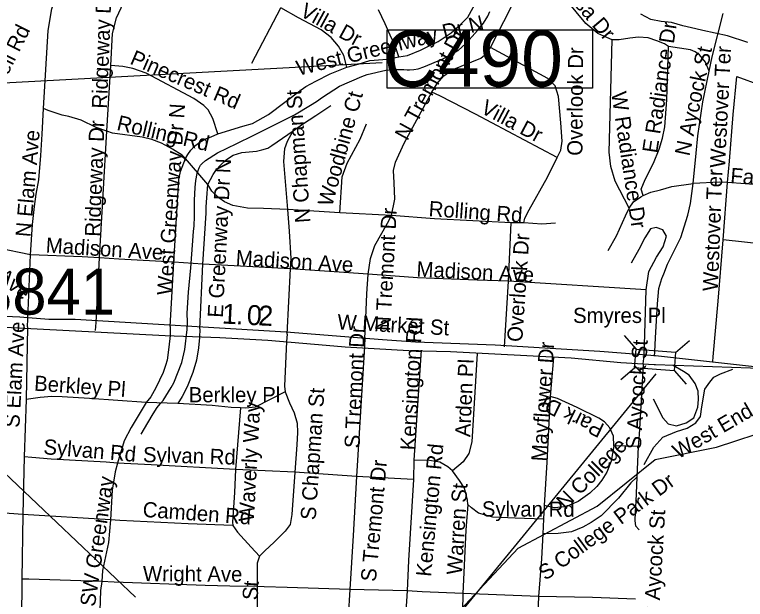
# Model space of a CAD drawing. Extents: x 1662474 to 1856135, y 779280 to 917889.
# Drawn here: x 1755228 to 1759792, y 845263 to 848917 of the extents above; entities that cross this region are included whole.
import ezdxf

# ---------------------------------------------------------------- set-up
doc = ezdxf.new("R2010")
doc.units = 0
for name, color, linetype in [('Cogo Default Point CELL', 7, 'Continuous'), ('Exist Hydrographic Creek Single Shore', 7, 'Continuous'), ('Exist Hydrographic Misc Water Feature', 7, 'Continuous'), ('Exist Road Non-System Type 51', 7, 'Continuous'), ('Exist Road Non-System Type 51 Label', 7, 'Continuous'), ('Exist Road Secondary Mileage Tenths English Label', 7, 'Continuous'), ('Exist Road Secondary Structure Standard Bridge CELL', 7, 'Continuous'), ('Exist Road Secondary Structure Standard Bridge Number Label', 7, 'Continuous'), ('Exist Road Secondary Type 51 Divided Attributed', 7, 'Continuous'), ('Exist Road Secondary Type 51 Label', 7, 'Continuous'), ('Exist Vertical Profile Horizontal Axis Label Major', 7, 'Continuous')]:
    doc.layers.add(name, color=color, linetype=linetype)

msp = doc.modelspace()

# ---------------------------------------------------------------- linework, layer by layer
at = {"layer": 'Exist Hydrographic Creek Single Shore'}
msp.add_lwpolyline([(1759807.8, 848742.9), (1759679.4, 848784.9), (1759525.9, 848818.7), (1759483.1, 848828.7), (1759401.2, 848847.6), (1759330.1, 848867.8), (1759265.8, 848873.8), (1759202, 848886.2), (1759139, 848919.5)], dxfattribs=at)
at = {"layer": 'Exist Hydrographic Misc Water Feature'}
for points in [[(1756017.4, 846294.8), (1756039.6, 846330.6), (1756086.3, 846412.2), (1756102.5, 846440.1), (1756118.7, 846462), (1756137, 846485.9), (1756155.2, 846505.6), (1756205.7, 846587.3), (1756222.1, 846617.1), (1756272.9, 846742.8), (1756285.4, 846796.7), (1756289.8, 846824.7), (1756304.7, 846948.6), (1756307.2, 846994.6), (1756305.5, 847050.6), (1756314.6, 847182.5), (1756327.9, 847334.5), (1756345.7, 847562.4), (1756348.2, 847596.4), (1756350.7, 847656.5), (1756351.1, 847708.4), (1756351.1, 847728.4), (1756351.5, 847758.4), (1756356.2, 847836.4), (1756360.3, 847880.4), (1756366.9, 847924.4), (1756373, 847942.3), (1756381.2, 847960.2), (1756389.2, 847976.2), (1756399.3, 847986.1), (1756419.6, 848006), (1756493.8, 848053.3), (1756616.4, 848112.4), (1756716.9, 848161.5), (1756953.9, 848279.7), (1756976.1, 848291.4), (1757076.5, 848350.7), (1757112.8, 848374.4), (1757151, 848402.1), (1757257.6, 848469.2), (1757396, 848530.1), (1757430, 848543.8), (1757546.3, 848568.9), (1757584.5, 848574.6), (1757600.4, 848574.5), (1757658.5, 848574), (1757678.6, 848571.8), (1757694.6, 848571.7), (1757720.6, 848573.4), (1757748.5, 848579.2), (1757782.7, 848590.9), (1757897, 848638), (1757949.2, 848665.6), (1757997.4, 848693.2), (1758045.8, 848736.8), (1758066.1, 848758.7), (1758086.2, 848780.5), (1758118.6, 848818.3), (1758155.1, 848864), (1758183.4, 848907.8), (1758195.7, 848935.7)], [(1756942.8, 843939), (1757128.8, 844237.1), (1757548.8, 844642.1), (1757708.7, 844871.9), (1758372.9, 845583.7), (1758866.8, 845846.1), (1759227.7, 846137.4), (1759611.8, 846214.9), (1759980.4, 846334.7), (1760146.8, 846427.3)]]:
    msp.add_lwpolyline(points, dxfattribs=at)
at = {"layer": 'Exist Road Non-System Type 51'}
for p, q in [((1756708.6, 848612.9), (1756889.9, 848959.9)), ((1755802.6, 848189.1), (1755828.2, 848599.5)), ((1757660.2, 848113.2), (1757834.2, 848432.4)), ((1755758.8, 847397.5), (1755802.6, 848189.1)), ((1756434.1, 847854.9), (1756293.9, 848017.9)), ((1759652.6, 847509), (1759680.1, 847868.4)), ((1760030.1, 847840), (1759680.1, 847868.4)), ((1757258.4, 847678.9), (1756934.6, 847698.5)), ((1757580.5, 847661.5), (1757258.4, 847678.9)), ((1758311.4, 847251.9), (1758328.2, 847615.6)), ((1758407.2, 847615.6), (1758328.2, 847615.6)), ((1759621.6, 847125.9), (1759652.6, 847509)), ((1760002, 847473.1), (1759652.6, 847509)), ((1755309.6, 847015.4), (1755326.8, 847415.9)), ((1755736.1, 846993.5), (1755758.8, 847397.5)), ((1756199.1, 846968.1), (1756222.2, 847369.4)), ((1756403.6, 847358.1), (1756222.2, 847369.4)), ((1756385.2, 846953.4), (1756403.6, 847358.1)), ((1756950.6, 847328.2), (1756403.6, 847358.1)), ((1756930.9, 846919.5), (1756950.6, 847328.2)), ((1757435.6, 847294.4), (1756950.6, 847328.2)), ((1759171, 847197.2), (1759188.1, 847312.7)), ((1758287, 846841.6), (1758311.4, 847251.9)), ((1759171, 847197.2), (1758311.4, 847251.9)), ((1759158.6, 846784.4), (1759171, 847197.2)), ((1755307.6, 846966), (1755309.6, 847015.4)), ((1755732.8, 846942.6), (1755736.1, 846993.5)), ((1755307.6, 846966), (1755300.5, 846513)), ((1756199.1, 846968.1), (1756198.9, 846910.9)), ((1756385.2, 846953.4), (1756383.4, 846900.1)), ((1756930.9, 846919.5), (1756925.4, 846873.6)), ((1757415.6, 846897.5), (1757413, 846844.2)), ((1757413, 846844.2), (1757363.1, 846031.4)), ((1757767.6, 846820.4), (1757721.6, 846132.2)), ((1758593.1, 846773.6), (1758573.1, 846530.9)), ((1759152.6, 846734.5), (1759158.6, 846784.4)), ((1755300.5, 846513), (1755287.6, 846152.9)), ((1756246.4, 846486.4), (1756049.9, 846493.9)), ((1756639, 846459.4), (1756606.8, 846073.9)), ((1759122.8, 846217.9), (1758970.8, 846223.2)), ((1759122.8, 846217.9), (1759113.9, 846025.9)), ((1755287.6, 846152.9), (1755278.4, 845794.4)), ((1757721.6, 846132.2), (1757718.2, 846011.7)), ((1756978.6, 846057.4), (1756606.8, 846073.9)), ((1757363.1, 846031.4), (1756978.6, 846057.4)), ((1757718.2, 846011.7), (1757363.1, 846031.4)), ((1758534, 845848.9), (1758529.9, 845764.2)), ((1755278.4, 845794.4), (1755272.4, 845389.4)), ((1755825.9, 845759.4), (1755278.4, 845794.4)), ((1758529.9, 845764.2), (1758527.4, 845673.4)), ((1757322, 845325.6), (1757292.4, 844890.2)), ((1757679.1, 845316.9), (1757322, 845325.6)), ((1758498.6, 845282), (1758026.9, 845299.6))]:
    msp.add_line(p, q, dxfattribs=at)
for points in [[(1755407.9, 848330.5), (1755436.6, 848818.4), (1755459.9, 848953.4), (1755488.1, 849041.8), (1755532.8, 849151), (1755562.1, 849228.4)], [(1758199.1, 848712.4), (1758324.9, 848956), (1758348.4, 849005.9), (1758376, 849088.2), (1758391.2, 849114), (1758417.5, 849142.9), (1758504.4, 849214.8)], [(1758958.9, 848758.4), (1758926.1, 848773), (1758870.8, 848799), (1758794.6, 848860.9), (1758504.4, 849214.8)], [(1757627.8, 848653.9), (1757681.5, 848661.5), (1757763.4, 848694.9), (1757873.1, 848748.9), (1757955, 848802.9), (1758006.1, 848848.1), (1758058.6, 848901.4), (1758092, 848961.2), (1758121.4, 849015), (1758140.1, 849075.7)], [(1755828.2, 848599.5), (1755838.2, 848799.9), (1755863.8, 848896.4), (1755922.5, 849024.5)], [(1757303.1, 848588), (1757283.1, 848660.7), (1757251.4, 848719.2), (1757205.4, 848773), (1757142.6, 848822.1), (1757001.2, 848896.7), (1756889.9, 848959.9)], [(1757627.8, 848653.9), (1757603.9, 848721.9), (1757573.9, 848788), (1757541.1, 848858.9), (1757501.2, 848947.9)], [(1759565, 848563.4), (1759583.4, 848653.4), (1759651.9, 848924.8)], [(1759310.6, 848718.7), (1759286.2, 848733.7), (1759239.5, 848753.9), (1759183.6, 848770.9), (1759125.1, 848776.4), (1759070.5, 848769.1), (1759003.4, 848760.4), (1758958.9, 848758.4)], [(1759065.2, 847708.2), (1758979.1, 847876.4), (1758952.1, 847967.2), (1758940.4, 848058.1), (1758958.9, 848758.4)], [(1759153.1, 847786.9), (1759140.4, 847826.4), (1759165.2, 847887.5), (1759216.9, 847988), (1759252.4, 848075.4), (1759273.4, 848146), (1759287.6, 848216.4), (1759300.6, 848383.5), (1759310.6, 848718.7)], [(1759565, 848563.4), (1759541.6, 848620.2), (1759504.4, 848665.9), (1759478.4, 848683.8), (1759449.8, 848697.7), (1759310.6, 848718.7)], [(1757834.2, 848432.4), (1757866.9, 848486.7), (1757908.6, 848533.7), (1757960.9, 848571.4), (1758139.9, 848645.5), (1758172.1, 848671.4), (1758199.1, 848712.4)], [(1758616.1, 848024), (1758639.8, 848070.4), (1758646.4, 848126.4), (1758639.5, 848241.2), (1758623.5, 848405.1), (1758603, 848471.8), (1758558.6, 848517.7), (1758199.1, 848712.4)], [(1757303.1, 848588), (1757372.9, 848607.4), (1757445.9, 848630.5), (1757554.5, 848639.2), (1757627.8, 848653.9)], [(1756497.1, 848171.8), (1756465.2, 848267.8), (1756436.1, 848322.1), (1756409.6, 848348.4), (1756347.4, 848392.4), (1756048.5, 848550.8), (1755966.9, 848579.6), (1755904.4, 848593.8), (1755828.2, 848599.5)], [(1757016.8, 848447.9), (1757046.9, 848467.8), (1757109.9, 848500.9), (1757199.4, 848546.2), (1757303.1, 848588)], [(1759465.8, 847861), (1759484.4, 848051.2), (1759495.6, 848159.7), (1759526.1, 848372.5), (1759565, 848563.4)], [(1759680.1, 847868.4), (1759693.4, 848001.2), (1759715.4, 848293), (1759737.6, 848529.5), (1759887, 848476.2), (1759967.6, 848464.1), (1760085.6, 848446.2)], [(1756497.1, 848171.8), (1756653.2, 848219), (1756713.9, 848237.6), (1756812.8, 848293.2), (1757016.8, 848447.9)], [(1758616.1, 848024), (1758106.8, 848294.4), (1757883.1, 848409.5), (1757834.2, 848432.4)], [(1756967.4, 848190.9), (1757026.6, 848233.2), (1757108.1, 848287.5), (1757202.6, 848349.7)], [(1755326.8, 847415.9), (1755339.6, 847606.1), (1755350.9, 847719), (1755361.4, 847795.6), (1755378.1, 847884.1), (1755392.1, 848037.6), (1755400.5, 848169.9), (1755407.9, 848330.5)], [(1755802.6, 848189.1), (1755736.6, 848212.2), (1755642.8, 848257.6), (1755566.4, 848279.4), (1755524.4, 848289.4), (1755438, 848317.9), (1755407.9, 848330.5)], [(1757258.4, 847678.9), (1757273.9, 847903.2), (1757304.6, 847987.8), (1757386, 848138.2), (1757425.4, 848235.5)], [(1756293.9, 848017.9), (1756274.2, 848039.7), (1756214.1, 848077.2), (1756145.6, 848113.2), (1756084.4, 848135.8), (1756023.4, 848151.5), (1755838.2, 848176.2), (1755802.6, 848189.1)], [(1756293.9, 848017.9), (1756309.6, 848041.9), (1756328.2, 848069.7), (1756351.1, 848094.4), (1756383.9, 848119.2), (1756415.4, 848138.7), (1756454.8, 848153.6), (1756497.1, 848171.8)], [(1756434.1, 847854.9), (1756466.9, 847917.4), (1756488.1, 847948.4), (1756512.2, 847973.9), (1756551.1, 848011.4), (1756593.1, 848038.7), (1756647.6, 848055.4), (1756692.1, 848059.9), (1756739, 848063.9), (1756772.1, 848071.5), (1756808.4, 848083.5), (1756835.1, 848098.8), (1756967.4, 848190.9)], [(1756934.6, 847698.5), (1756910.1, 847999.9), (1756916.1, 848080.9), (1756932.8, 848127.1), (1756967.4, 848190.9)], [(1757580.5, 847661.5), (1757603.1, 847764.7), (1757598.6, 847864.9), (1757594.6, 847942.1), (1757605.9, 847995.4), (1757660.2, 848113.2)], [(1756222.2, 847369.4), (1756252.4, 847886.4), (1756263.4, 847937.4), (1756293.9, 848017.9)], [(1758441.6, 847697.2), (1758556.4, 847900.6), (1758616.1, 848024)], [(1756403.6, 847358.1), (1756424.1, 847676.2), (1756424.1, 847715.6), (1756427.8, 847772.5), (1756434.1, 847854.9)], [(1756934.6, 847698.5), (1756781.9, 847704.9), (1756682.6, 847707.4), (1756590.5, 847724.8), (1756538.2, 847748.1), (1756502.6, 847772.8), (1756459.2, 847813.5), (1756434.1, 847854.9)], [(1759153.1, 847786.9), (1759200.4, 847808.2), (1759261.6, 847821.4), (1759332.4, 847842.1), (1759465.8, 847861)], [(1759270.2, 847268.9), (1759281.5, 847298.2), (1759304.6, 847356.8), (1759387.9, 847525), (1759433.2, 847663.1), (1759448.9, 847736.9), (1759465.8, 847861)], [(1759680.1, 847868.4), (1759630.9, 847870.4), (1759465.8, 847861)], [(1755326.8, 847415.9), (1755123.9, 847458.1), (1755032, 847504.6), (1754964.2, 847558.1), (1754738.6, 847805.9)], [(1759065.2, 847708.2), (1759092.2, 847747.1), (1759138.1, 847777.8), (1759153.1, 847786.9)], [(1756950.6, 847328.2), (1756955.6, 847392.5), (1756943.5, 847564.2), (1756934.6, 847698.5)], [(1758407.2, 847615.6), (1758414.1, 847645.2), (1758441.6, 847697.2)], [(1758935.4, 847443.2), (1758987.6, 847534.2), (1759043.8, 847659.2), (1759065.2, 847708.2)], [(1757435.6, 847294.4), (1757451.1, 847392.5), (1757478.1, 847474.9), (1757555.6, 847614.2), (1757580.5, 847661.5)], [(1758328.2, 847615.6), (1757850.6, 847641.2), (1757580.5, 847661.5)], [(1758604.9, 847613.2), (1758521.1, 847607.4), (1758407.2, 847615.6)], [(1759188.1, 847312.7), (1759235.9, 847402.2), (1759277.9, 847467), (1759299.1, 847532.4), (1759275.1, 847571.5), (1759234.5, 847586.4), (1759198.9, 847577.5), (1759163.4, 847522.9), (1759126.1, 847448.4), (1759077.6, 847364.9)], [(1755758.8, 847397.5), (1755649.4, 847402.8), (1755326.8, 847415.9)], [(1756222.2, 847369.4), (1755878.1, 847388), (1755758.8, 847397.5)], [(1757415.6, 846897.5), (1757418.9, 846970.4), (1757426.9, 847172.9), (1757435.6, 847294.4)], [(1758311.4, 847251.9), (1758115.9, 847257.6), (1757850.6, 847267.2), (1757744.2, 847273.1), (1757435.6, 847294.4)], [(1759224.2, 846782), (1759226.6, 846810.4), (1759231.1, 846897.5), (1759242.9, 847110.4), (1759251.6, 847204.6), (1759270.2, 847268.9)], [(1759588.4, 846750.2), (1759590.4, 846779.1), (1759621.6, 847125.9)], [(1756198.9, 846910.9), (1756191.5, 846838.2), (1756180.5, 846757.9), (1756169.5, 846724), (1756155.1, 846679.9), (1756133.5, 846632.4), (1756109.1, 846583.9), (1756078.4, 846527.9), (1756049.9, 846493.9)], [(1756383.4, 846900.1), (1756377.1, 846834.5), (1756362.9, 846757.9), (1756341.6, 846680.4), (1756304.4, 846591.2), (1756273.4, 846530), (1756246.4, 846486.4)], [(1756925.4, 846873.6), (1756913.9, 846594.9), (1756918, 846558.9)], [(1758117.5, 846800.4), (1758082.9, 846248.2), (1758063.6, 846174.4), (1758030.1, 846123.2), (1757963.1, 846066.8)], [(1759152.6, 846734.5), (1759142.6, 846543.4), (1759127.6, 846292.8), (1759122.8, 846217.9)], [(1759215.1, 846516.1), (1759276, 846397.5), (1759310.4, 846359.7), (1759362, 846347.9), (1759422.1, 846365.5), (1759469.1, 846398.2), (1759494.2, 846464.2), (1759499.4, 846511.4), (1759495.9, 846564.4), (1759478.5, 846612.4), (1759441.4, 846664.4), (1759406.1, 846686.2), (1759339.8, 846723.5)], [(1759160, 846105.9), (1759220.9, 846214.9), (1759276.2, 846276.2), (1759362, 846312.4), (1759428, 846332.4), (1759482, 846365.8), (1759511.1, 846406.5), (1759518.8, 846466.2), (1759539.1, 846577.2), (1759568.6, 846619.5), (1759593.8, 846652.6), (1759636.4, 846671.5), (1759713, 846701.7)], [(1756049.9, 846493.9), (1755695.5, 846518.2), (1755523.9, 846528.2), (1755460.6, 846530.9), (1755388.1, 846524.2), (1755300.5, 846513)], [(1756918, 846558.9), (1756730.6, 846464.2), (1756670.9, 846457.9), (1756639, 846459.4)], [(1756918, 846558.9), (1756943.5, 846492.2), (1756973.4, 846428.4), (1756992.4, 846363.9), (1756993.9, 846306.7), (1756990.2, 846228.4), (1756978.6, 846057.4)], [(1758573.1, 846530.9), (1758550.6, 846120.6), (1758534, 845848.9)], [(1758970.8, 846223.2), (1758967.6, 846282.8), (1758944.8, 846335.2), (1758912.5, 846372), (1758877.1, 846395.9), (1758741.9, 846461.8), (1758617.8, 846518.2), (1758573.1, 846530.9)], [(1756049.9, 846493.9), (1755954.9, 846336.4), (1755912.9, 846254.4), (1755870.6, 846114.6)], [(1756639, 846459.4), (1756579.4, 846462.9), (1756461.9, 846473.9), (1756246.4, 846486.4)], [(1758970.8, 846223.2), (1758952.6, 846126.9), (1758927.1, 846057.4), (1758895.1, 846008.8), (1758863.9, 845968.4), (1758819.4, 845926.9), (1758747.6, 845874.7), (1758668.9, 845840.5), (1758596.5, 845835.9), (1758534, 845848.9)], [(1755870.6, 846114.6), (1755799.9, 846121.1), (1755456.1, 846139.2), (1755336.1, 846150.5), (1755287.6, 846152.9)], [(1755870.6, 846114.6), (1755855.1, 846060.8), (1755835.9, 845946.1), (1755825.9, 845759.4)], [(1756606.8, 846073.9), (1756080, 846103.8), (1755870.6, 846114.6)], [(1757963.1, 846066.8), (1757934, 846092), (1757883.9, 846119.5), (1757819.6, 846130.6), (1757721.6, 846132.2)], [(1756606.8, 846073.9), (1756601.8, 845931.4), (1756588.6, 845746.4), (1756591.5, 845723.8)], [(1756978.6, 846057.4), (1756959.5, 845792.8), (1756947.6, 845731.9), (1756917.5, 845690.2), (1756848.5, 845621.1), (1756789.6, 845567.1), (1756758.1, 845532.7)], [(1757363.1, 846031.4), (1757342.6, 845663.1), (1757322, 845325.6)], [(1758059.2, 845856.2), (1758056.4, 845884.4), (1758036.9, 845957.9), (1758006.5, 846006.2), (1757963.1, 846066.8)], [(1759113.9, 846025.9), (1759076.2, 845990.7), (1759000.1, 845894.6), (1758891.5, 845785.4), (1758829, 845743.7), (1758776.5, 845714), (1758704.9, 845685.9), (1758622.5, 845674.4), (1758527.4, 845673.4)], [(1759113.9, 846025.9), (1759107.8, 845874.2), (1759103.6, 845810.9), (1759101.8, 845754.2), (1759105.4, 845722.4), (1759129, 845697)], [(1757718.2, 846011.7), (1757687.6, 845505.4), (1757679.1, 845316.9)], [(1758059.2, 845856.2), (1758045.6, 845695.4), (1758026.9, 845299.6)], [(1758529.9, 845764.2), (1758354.8, 845770.5), (1758213.9, 845777), (1758123.8, 845801.4), (1758081.2, 845834.2), (1758059.2, 845856.2)], [(1755278.4, 845794.4), (1755020.9, 845812.2), (1754667.1, 845834.2)], [(1755825.9, 845759.4), (1755814.4, 845618.5), (1755775.9, 845444.2), (1755773.4, 845374.7)], [(1756591.5, 845723.8), (1756312, 845734.8), (1755884.5, 845755.2), (1755825.9, 845759.4)], [(1756591.5, 845723.8), (1756619.4, 845683.6), (1756704.4, 845588.4), (1756758.1, 845532.7)], [(1758527.4, 845673.4), (1758518.5, 845516.2), (1758498.6, 845282)], [(1756758.1, 845532.7), (1756743, 845489.1), (1756741.9, 845342.9)], [(1755272.4, 845389.4), (1755270.4, 845128.8), (1755259.9, 844956.4)], [(1755773.4, 845374.7), (1755317, 845388.4), (1755272.4, 845389.4)], [(1755773.4, 845374.7), (1755764, 845319), (1755751.6, 844942.4)], [(1756741.9, 845342.9), (1756572.1, 845344.8), (1756416.8, 845348.9), (1755849, 845370.8), (1755773.4, 845374.7)], [(1756741.9, 845342.9), (1756742.1, 845093.6), (1756729.1, 844907.5)], [(1757322, 845325.6), (1756930.9, 845336.4), (1756786.5, 845340.9), (1756741.9, 845342.9)], [(1757679.1, 845316.9), (1757665.2, 845090.2), (1757649.2, 844881)], [(1758026.9, 845299.6), (1757772.9, 845309.4), (1757679.1, 845316.9)], [(1758026.9, 845299.6), (1758025.1, 845190.4), (1758019.6, 845088.1), (1758000.9, 844870.8)], [(1758498.6, 845282), (1758493.9, 845124.5), (1758479.9, 844848.4)], [(1759104.6, 845263.7), (1758837.1, 845274.9), (1758498.6, 845282)]]:
    msp.add_lwpolyline(points, dxfattribs=at)
at = {"layer": 'Exist Road Secondary Structure Standard Bridge CELL'}
for p, q in [((1759035.3, 846912.1), (1759108.9, 846826.1)), ((1759356, 846806.4), (1759442, 846880)), ((1759014, 846637.1), (1759100, 846710.7)), ((1759347.2, 846693.5), (1759420.8, 846607.5))]:
    msp.add_line(p, q, dxfattribs=at)
msp.add_lwpolyline([(1759108.9, 846826.1), (1759356.1, 846806.9), (1759347.1, 846691.5), (1759100, 846710.7)], close=True, dxfattribs=at)
at = {"layer": 'Exist Road Secondary Structure Standard Bridge Number Label'}
for p, q in [((1754155.6, 847007.3), (1755982.6, 845276.9)), ((1759232.5, 846673.4), (1757642.1, 844729.5))]:
    msp.add_line(p, q, dxfattribs=at)
at = {"layer": 'Exist Road Secondary Type 51 Divided Attributed'}
for points in [[(1759228.9, 846785.9), (1758883.5, 846812.5), (1758228.3, 846851.4), (1757730.8, 846871), (1757524.8, 846884.3), (1756924.5, 846933.6), (1755606.8, 847012.8), (1755442.2, 847012.8), (1755261.1, 847026.2), (1754841.2, 847046), (1754540, 847049.3), (1754246, 847074.1)], [(1754214.7, 847024.1), (1754767.3, 846985.8), (1756167, 846912.7), (1756508.7, 846900), (1756809.2, 846882), (1757173.2, 846851.1), (1757291.2, 846840.8), (1757690.2, 846817.6), (1757949.3, 846812.1), (1758703.5, 846771.4), (1759013.3, 846743.3), (1759222.8, 846730.4)], [(1759941.5, 846705.8), (1759229.3, 846785.9), (1759228.9, 846785.9)], [(1759222.8, 846730.4), (1759229.3, 846729.9), (1759941.5, 846705.8)]]:
    msp.add_lwpolyline(points, dxfattribs=at)
at = {"layer": 'Exist Vertical Profile Horizontal Axis Label Major'}
msp.add_line((1754931.4, 848477.5), (1757523.9, 848618.5), dxfattribs=at)
msp.add_lwpolyline([(1757555, 848822.7), (1758837.8, 848822.7), (1758837.8, 848457.7), (1757555, 848457.7)], close=True, dxfattribs=at)

# ---------------------------------------------------------------- texts
at = {"layer": 'Cogo Default Point CELL'}
msp.add_text('3841', height=288, dxfattribs=at).set_placement((1754998.9, 847042.5))
at = {"layer": 'Exist Road Non-System Type 51 Label'}
for s, rotation, p in [('Mimosa Dr', 310.213, (1758518.8, 849216.5)), ('Ridgeway Dr', 87.7367, (1755804.3, 848328)), ('Villa Dr', 331.2173, (1757003.2, 848912.4)), ('West Greenway Dr N', 13.9083, (1757000.6, 848534.5)), ('N Lindell Rd', 63.4492, (1755018.4, 848203.8)), ('E Radiance Dr', 81.3855, (1759240.8, 848047.7)), ('N Tremont Dr', 61.1797, (1757680.2, 848124.4)), ('N Aycock St', 78.1102, (1759442.2, 848029.1)), ('Westover Ter', 87.0931, (1759664.3, 847956.8)), ('Pinecrest Rd', 336.6495, (1755942.1, 848611.4)), ('Overlook Dr', 89.5747, (1758773.8, 848034.8)), ('N Chapman St', 93.9545, (1757075.1, 847618.6)), ('W Radiance Dr', 278.5761, (1758953.4, 848428.3)), ('Woodbine Ct', 74.6835, (1757210.1, 847713.2)), ('West Greenway Dr N', 86.1107, (1756210.9, 847160.6)), ('Villa Dr', 332.0616, (1758131.7, 848306.6)), ('Rolling Rd', 346.6675, (1755860.3, 848197.6)), ('Ridgeway Dr', 87.7367, (1755760.9, 847527.8)), ('N Elam Ave', 85.0274, (1755327, 847524.3)), ('E Greenway Dr N', 87.0204, (1756527.9, 847021.5)), ('Westover Ter', 87.7988, (1759619.9, 847187.3)), ('Fairmont St', 355.2113, (1759695.1, 847865.9)), ('Rolling Rd', 356.0242, (1757811.4, 847658.1)), ('N Tremont Dr', 86.9079, (1757573.4, 846938.4)), ('Madison Ave', 321.025, (1754710.1, 847590.4)), ('Overlook Dr', 86.1019, (1758397.6, 846869.3)), ('Madison Ave', 356.4367, (1755420.2, 847429.8)), ('Madison Ave', 356.4367, (1756606.8, 847351.7)), ('Madison Ave', 357.1104, (1757736, 847280.6)), ('S Elam Ave', 86.9891, (1755257.3, 846334.1)), ('Kensington Rd', 86.9981, (1757730.8, 846193)), ('S Tremont Dr', 87.4159, (1757382.3, 846206.2)), ('Mayflower Dr', 86.1393, (1758548.6, 846122.9)), ('S Aycock St', 86.3422, (1759138.5, 846198.1)), ('Arden Pl', 87.5267, (1758073.3, 846276.2)), ('Berkley Pl', 355.9575, (1755347.3, 846567.8)), ('S Chapman St', 86.1239, (1757107.9, 845756.4)), ('West End Pl', 30.189, (1759372.6, 846137.6)), ('Park Dr', 153.9468, (1758918.2, 846354.5)), ('Waverly Way', 86.8221, (1756721.6, 845746.3)), ('Sylvan Rd', 355.1878, (1755405.2, 846170.7)), ('N College', 45.2016, (1758667.5, 845819.8)), ('Sylvan Rd', 358.4223, (1756028.5, 846121)), ('Kensington Rd', 84.614, (1757828.4, 845402)), ('S Tremont Dr', 84.7132, (1757483.6, 845370.6)), ('SW Greenway', 81.6794, (1755729, 845214.1)), ('S College Park Dr', 36.5459, (1758543.3, 845377.5)), ('Warren St', 86.4124, (1758020.8, 845414.5)), ('Camden Rd', 355.8665, (1756025.2, 845779)), ('Sylvan Rd', 359.7936, (1758145.9, 845780.9)), ('S Aycock St', 86.5644, (1759250.7, 845135.9)), ('Wright Ave', 359.6391, (1756028.7, 845377.1)), ('S Chapman St', 86.1239, (1756696.9, 844551.1))]:
    msp.add_text(s, height=95, rotation=rotation, dxfattribs=at).set_placement(p)
for s, p in [('Smyres Pl', (1758715.4, 846990.2)), ('Berkley Pl', (1756315.2, 846494.4))]:
    msp.add_text(s, height=95, dxfattribs=at).set_placement(p)
at = {"layer": 'Exist Road Secondary Mileage Tenths English Label'}
for s, rotation, p in [('1', 357.095, (1756521.1, 846987)), ('0', 357.1981, (1756675.8, 846979.1)), ('2', 357.1981, (1756746.6, 846975.7)), ('.', 357.095, (1756608.3, 846982.5))]:
    msp.add_text(s, height=125, rotation=rotation, dxfattribs=at).set_placement(p)
at = {"layer": 'Exist Road Secondary Type 51 Label'}
msp.add_text('W Market St', height=95, rotation=356.8531, dxfattribs=at).set_placement((1757241.6, 846950.6))
at = {"layer": 'Exist Vertical Profile Horizontal Axis Label Major'}
msp.add_text('C490', height=350, dxfattribs=at).set_placement((1757532.8, 848467.5))

doc.saveas('drawing.dxf')
